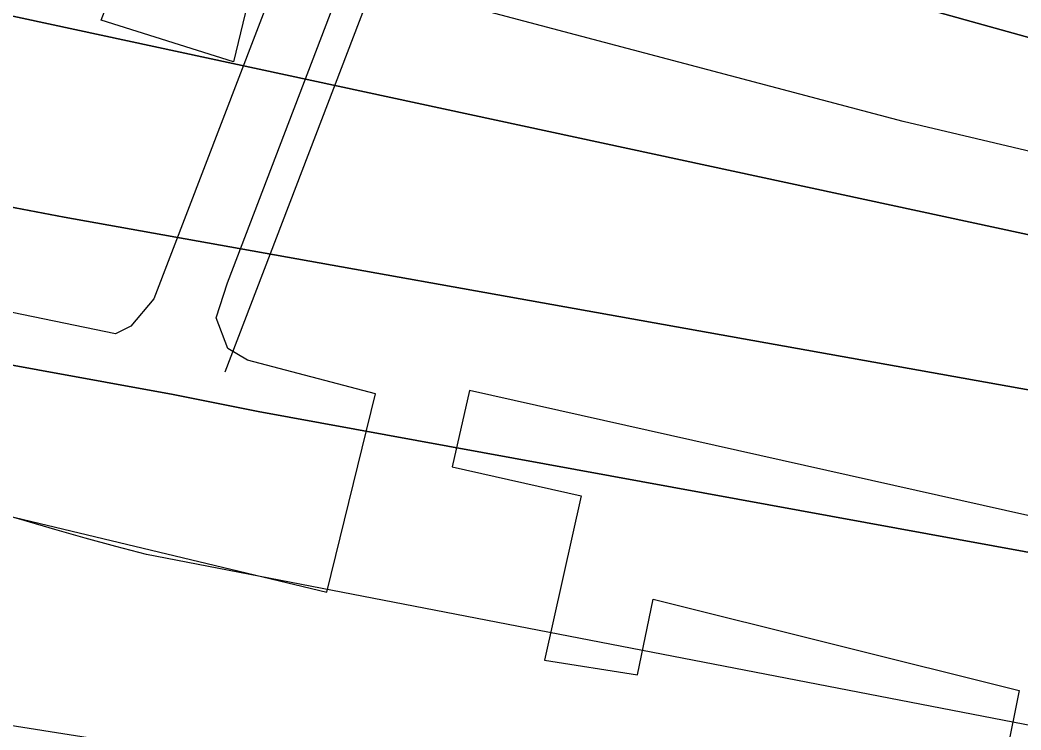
# Model space of a CAD drawing. Extents: x 3445503 to 3483459, y 540493 to 566012.
# Drawn here: x 3471771 to 3471949.7, y 551818.1 to 551944.8 of the extents above; entities that cross this region are included whole.
import ezdxf

# ---------------------------------------------------------------- set-up
doc = ezdxf.new("R2010")
doc.units = 0
for name, color, linetype in [('V-CHAN-DOCK', 7, 'Continuous'), ('V-RIVR-EDGE', 7, 'Continuous'), ('V-TOPO-DPTH', 7, 'Continuous'), ('V-TOPO-MAJR', 7, 'Continuous'), ('V-TOPO-MINR', 7, 'Continuous'), ('V-UTIL-LINE', 7, 'Continuous')]:
    doc.layers.add(name, color=color, linetype=linetype)

msp = doc.modelspace()

# ---------------------------------------------------------------- linework, layer by layer
at = {"layer": 'V-CHAN-DOCK'}
for points in [[(3471976.906, 552414.123), (3471973.191, 552359.427), (3471794.904, 551895.074), (3471790.792, 551890.1950000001), (3471788.035, 551888.791), (3471762.3880000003, 551894.121), (3471752.971, 551860.139), (3471825.77, 551842.729), (3471834.484, 551878.09), (3471811.6, 551884.133), (3471808.122, 551886.181), (3471806.002, 551891.701), (3471808.0300000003, 551897.9450000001), (3471900.892, 552140.879), (3471999.114, 552405.997), (3471976.906, 552414.123)], [(3471790.255, 551957.3150000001), (3471812.447, 551951.263), (3471809.099, 551937.3960000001), (3471785.512, 551944.8200000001), (3471790.255, 551957.3150000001)], [(3472086.9020000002, 551825.946), (3471851.21, 551878.731), (3471848.148, 551865.069), (3471871.19, 551859.91), (3471864.616, 551830.582), (3471881.2460000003, 551827.949), (3471884.031, 551841.474), (3471949.348, 551825.155), (3471947.095, 551813.9400000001), (3471963.719, 551811.9990000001), (3471968.593, 551838.094), (3472083.842, 551812.283), (3472086.9020000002, 551825.946)]]:
    msp.add_lwpolyline(points, dxfattribs=at)
at = {"layer": 'V-RIVR-EDGE'}
msp.add_spline([(3466309.3848466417, 552621.9579710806), (3466349.703870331, 552619.4248512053), (3466382.7286882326, 552619.3431903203), (3466411.927860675, 552618.5757255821), (3466431.7444705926, 552619.221988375), (3466456.4313341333, 552621.2467355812), (3466478.3423179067, 552625.364137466), (3466500.245565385, 552626.3528723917), (3466524.236310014, 552628.0317091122), (3466536.750118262, 552627.6531342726), (3466565.613695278, 552631.7533443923), (3466586.12556452, 552632.3978880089), (3466600.729448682, 552633.7523039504), (3466616.0268729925, 552634.4097413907), (3466639.3163411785, 552633.656889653), (3466653.5691573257, 552633.621646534), (3466663.6572942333, 552636.3777557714), (3466670.958376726, 552636.70733408), (3466676.5238896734, 552638.0840993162), (3466689.3818892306, 552636.3141462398), (3466713.3709146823, 552637.2977236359), (3466728.6700581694, 552638.6504204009), (3466733.538592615, 552639.3336454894), (3466741.1864451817, 552639.3147345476), (3466744.6653205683, 552640.3490276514), (3466765.8784662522, 552643.425259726), (3466811.078918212, 552646.7898098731), (3466822.205646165, 552647.8051920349), (3466836.469636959, 552652.2891345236), (3466848.283028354, 552649.8265008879), (3466872.264317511, 552647.6814113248), (3466895.5486281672, 552644.842781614), (3466925.7906895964, 552644.0727381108), (3466966.4607813, 552642.9292772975), (3466982.79421789, 552640.8030986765), (3467002.59535522, 552635.1920275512), (3467043.595884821, 552627.0951139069), (3467061.669188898, 552625.6598966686), (3467070.7101388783, 552626.68043636), (3467078.7116382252, 552629.0940734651), (3467090.2031876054, 552637.061189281), (3467099.252733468, 552641.558025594), (3467116.301199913, 552647.425610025), (3467156.6554667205, 552659.1453062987), (3467180.3045988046, 552663.258410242), (3467190.046825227, 552666.710638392), (3467215.09593143, 552674.6442302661), (3467224.4982644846, 552681.2259849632), (3467241.911552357, 552694.0453030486), (3467256.190156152, 552704.4389497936), (3467275.6875028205, 552716.5578510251), (3467305.630931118, 552735.6035578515), (3467327.5634045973, 552748.4117012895), (3467352.2898091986, 552766.4274129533), (3467374.5759294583, 552781.6681044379), (3467388.8450777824, 552788.2378248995), (3467399.6405082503, 552795.8590302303), (3467402.78378821, 552801.7609981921), (3467413.9139545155, 552804.1668990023), (3467419.4846249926, 552807.6294422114), (3467425.4132401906, 552815.2626817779), (3467432.374429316, 552818.7217866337), (3467446.2950883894, 552824.9447370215), (3467466.1340476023, 552834.6293710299), (3467483.877773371, 552840.495236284), (3467499.17605727, 552841.5003033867), (3467510.654712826, 552844.2529742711), (3467520.049309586, 552847.7060620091), (3467524.5753718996, 552850.4759246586), (3467538.4917330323, 552854.9607267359), (3467570.8333258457, 552859.7476002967), (3467609.0837633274, 552864.1722311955), (3467645.5969120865, 552868.9487896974), (3467670.2803372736, 552869.5830182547), (3467689.7518962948, 552871.2730296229), (3467696.009230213, 552871.257557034), (3467706.087052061, 552869.8421103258), (3467716.5150823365, 552869.4686930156), (3467730.4194092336, 552869.0866798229), (3467744.6799616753, 552872.1801036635), (3467757.201506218, 552874.9301957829), (3467768.325655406, 552874.9026889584), (3467789.870098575, 552871.3730978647), (3467862.1813662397, 552872.9324518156), (3467905.6281973, 552870.0439659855), (3467943.4854469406, 552856.0450843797), (3467982.0233429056, 552836.1347793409), (3468014.6377812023, 552810.677012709), (3468040.65671139, 552789.0595045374), (3468070.1493594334, 552766.3905114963), (3468095.144311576, 552752.4234346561), (3468129.525264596, 552738.433148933), (3468159.7466959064, 552729.3199935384), (3468202.1480592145, 552725.3911974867), (3468241.4284918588, 552724.5988046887), (3468263.6742114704, 552723.5009020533), (3468284.519956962, 552718.5825114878), (3468310.5466234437, 552700.0936702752), (3468339.350029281, 552679.8598040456), (3468348.374647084, 552674.2753801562), (3468371.3078897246, 552670.0470913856), (3468394.9518642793, 552672.074417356), (3468423.1107265, 552672.3524203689), (3468450.5691718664, 552670.5463645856), (3468476.2946264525, 552670.8303847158), (3468493.331918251, 552672.17878354), (3468516.288369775, 552677.3364956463), (3468541.3426335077, 552687.3558654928), (3468560.1404229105, 552697.7383375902), (3468569.530721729, 552699.453277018), (3468577.1777147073, 552699.086736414), (3468586.549102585, 552693.1538232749), (3468603.1932065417, 552676.0787095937), (3468627.1512868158, 552664.5476191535), (3468668.5080419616, 552659.9261425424), (3468712.655289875, 552659.1217155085), (3468729.6977392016, 552662.5558923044), (3468746.743626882, 552667.3805877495), (3468759.9561328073, 552668.390812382), (3468773.149727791, 552661.7531844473), (3468796.0468677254, 552642.9244498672), (3468815.139851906, 552632.1006529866), (3468834.5778869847, 552620.2331075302), (3468847.085678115, 552617.4211250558), (3468885.6579576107, 552611.4160065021), (3468924.924636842, 552605.0615391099), (3468947.8638966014, 552603.2666579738), (3468956.9074253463, 552605.3300866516), (3468965.9595499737, 552610.869811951), (3468970.840118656, 552616.4198523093), (3468974.664044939, 552616.4103968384), (3468976.7334907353, 552609.8002757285), (3468983.642244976, 552592.0539711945), (3468990.5742081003, 552583.6936675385), (3469002.715458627, 552573.2346920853), (3469014.5168157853, 552565.9052431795), (3469022.157791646, 552563.1052949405), (3469029.1086657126, 552562.3928438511), (3469038.490368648, 552560.6314866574), (3469047.8634757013, 552555.3938328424), (3469053.7680224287, 552553.2934418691), (3469073.9245257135, 552550.8101781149), (3469091.299991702, 552548.3337910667), (3469106.580224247, 552542.0386352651), (3469126.7289912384, 552536.4267045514), (3469142.713078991, 552533.6061261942), (3469153.1385305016, 552532.1898198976), (3469162.515075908, 552528.3426847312), (3469171.8761487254, 552518.2382156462), (3469185.7598455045, 552509.5130905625), (3469208.691368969, 552504.5895424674), (3469232.6709389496, 552501.7491935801), (3469258.052202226, 552503.4245919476), (3469277.1821487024, 552507.5488705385), (3469302.5720078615, 552512.7005655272), (3469341.873930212, 552520.598914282), (3469368.302380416, 552524.0098821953), (3469396.1067362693, 552521.5077074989), (3469447.8657340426, 552506.0839237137), (3469526.008483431, 552475.9943654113), (3469583.6754662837, 552459.8607093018), (3469651.0795180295, 552445.0935033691), (3469684.7815439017, 552437.7099004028), (3469730.656625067, 552432.7296194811), (3469767.1482841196, 552428.8154364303), (3469829.708729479, 552423.4462656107), (3469847.787191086, 552424.0968263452), (3469856.8255623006, 552424.0744770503), (3469867.597783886, 552422.3096815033), (3469876.2790699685, 552418.4642655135), (3469887.7370954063, 552412.8738245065), (3469925.5952046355, 552399.2225725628), (3469955.1256745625, 552391.8492846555), (3469977.3593599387, 552385.8845667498), (3470001.330334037, 552379.5679212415), (3470024.271312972, 552378.4682994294), (3470048.2654959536, 552381.5376547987), (3470074.0072827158, 552388.4266385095), (3470084.094560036, 552390.8351180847), (3470093.829909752, 552391.5063089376), (3470109.1161594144, 552387.6445607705), (3470138.280948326, 552372.9719095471), (3470163.617513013, 552356.5705654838), (3470192.4441277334, 552345.7227001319), (3470225.456051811, 552340.4265943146), (3470241.7920671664, 552339.3433046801), (3470271.6882181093, 552339.2693800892), (3470310.9617740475, 552335.6959499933), (3470330.081405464, 552335.6486726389), (3470358.588756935, 552336.2734457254), (3470382.571765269, 552334.8236154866), (3470398.206504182, 552331.3086373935), (3470414.528766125, 552324.6632731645), (3470435.0191456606, 552316.6170752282), (3470465.5847682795, 552306.1125415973), (3470481.553383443, 552297.0346293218), (3470485.3755905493, 552296.3299145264), (3470491.6320648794, 552295.9668122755), (3470495.7976037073, 552293.5230895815), (3470499.962282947, 552290.7317372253), (3470505.8651104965, 552287.9360869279), (3470526.710855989, 552283.017696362), (3470533.314959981, 552282.6537345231), (3470539.224664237, 552282.6391215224), (3470542.35161202, 552281.9361259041), (3470544.0837432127, 552279.4984203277), (3470547.2055334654, 552276.7096467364), (3470551.369353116, 552273.5706647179), (3470557.6223890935, 552271.8170438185), (3470564.5698248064, 552269.7140740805), (3470576.390092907, 552270.0324777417), (3470585.774374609, 552269.3140095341), (3470591.329572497, 552266.5192188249), (3470613.5581003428, 552258.468722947), (3470637.518759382, 552247.9805214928), (3470666.686127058, 552234.3507592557), (3470680.9234706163, 552228.0581822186), (3470696.5547711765, 552223.1526854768), (3470705.2403551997, 552221.0454177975), (3470710.454800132, 552221.0325239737), (3470716.373959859, 552224.8418372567), (3470726.806288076, 552226.2065682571), (3470744.8873284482, 552227.9000179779), (3470772.007599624, 552229.918748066), (3470784.1763569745, 552230.5839218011), (3470792.1709796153, 552230.2165216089), (3470802.939762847, 552227.0612074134), (3470818.5822380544, 552226.6748962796), (3470830.0617531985, 552229.7751968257), (3470835.9809129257, 552233.5845101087), (3470842.5867360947, 552233.9158075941), (3470861.0085294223, 552232.8273604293), (3470874.207281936, 552228.2755104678), (3470890.1810546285, 552221.2833761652), (3470909.2989668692, 552220.5408394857), (3470935.3711915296, 552220.4763703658), (3470949.6326035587, 552223.9174238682), (3470960.7627698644, 552226.3233246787), (3470973.2774377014, 552226.2923795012), (3470997.600339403, 552221.7130227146), (3471022.2691515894, 552216.4375470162), (3471070.562167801, 552205.1939150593), (3471088.982241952, 552203.410208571), (3471111.9249400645, 552203.0058460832), (3471121.6577110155, 552202.63414795), (3471127.9124661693, 552201.5757863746), (3471132.7706855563, 552198.0874555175), (3471136.5825776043, 552193.2111847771), (3471141.449392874, 552193.1991505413), (3471145.627825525, 552195.9698727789), (3471151.191619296, 552196.651378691), (3471156.7536938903, 552196.6376252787), (3471178.2955582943, 552192.0651451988), (3471192.538918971, 552188.2059757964), (3471223.459047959, 552180.4816198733), (3471265.8406407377, 552168.5573415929), (3471314.8263375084, 552156.2691014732), (3471351.300804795, 552145.4023251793), (3471386.043140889, 552136.9732544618), (3471401.337986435, 552136.5878029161), (3471419.4112905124, 552135.1525856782), (3471433.656370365, 552131.9886755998), (3471456.2385449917, 552126.3707277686), (3471476.7409587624, 552123.1913451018), (3471490.6366897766, 552119.3330352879), (3471513.9029490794, 552109.1941826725), (3471547.945727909, 552099.0286828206), (3471579.5628353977, 552091.9978670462), (3471609.4417945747, 552084.9713492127), (3471637.2366949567, 552078.6452482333), (3471668.4958577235, 552067.4437361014), (3471684.820698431, 552061.841260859), (3471699.7636163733, 552059.718520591), (3471716.436946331, 552054.4628154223), (3471743.1820810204, 552045.3582559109), (3471759.4974662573, 552035.931854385), (3471773.3906185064, 552031.0306555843), (3471788.6674126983, 552023.3449811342), (3471808.459094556, 552013.9099837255), (3471820.614098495, 552009.0130828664), (3471825.8216667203, 552006.2191517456), (3471833.447169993, 551997.1618695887), (3471837.259921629, 551992.6332285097), (3471849.414065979, 551987.3886979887), (3471863.313235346, 551984.9209068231), (3471900.5121879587, 551985.8718198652), (3471925.883995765, 551983.723291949), (3471961.6760975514, 551978.0726797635), (3472004.068005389, 551970.3199574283), (3472058.2621299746, 551955.5854158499), (3472104.461631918, 551941.2182744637), (3472151.699724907, 551925.1104060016), (3472165.5920175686, 551919.8615775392), (3472170.7952878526, 551915.3294981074), (3472181.9056836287, 551909.7399166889), (3472191.9809267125, 551907.2815809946), (3472199.9643747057, 551902.3949951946), (3472208.994150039, 551898.8963492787), (3472220.108843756, 551895.0449161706), (3472235.3925146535, 551890.1402790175), (3472240.606959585, 551890.1273851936), (3472245.472915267, 551889.7677212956), (3472259.3703654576, 551886.604670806), (3472269.448187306, 551885.1892240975), (3472280.212672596, 551880.2957615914), (3472294.809680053, 551878.8691402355), (3472314.2752219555, 551878.1257439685), (3472330.2687651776, 551879.1290918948), (3472344.178249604, 551880.8328566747), (3472354.254352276, 551878.7221506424), (3472360.163196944, 551878.3599079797), (3472367.812768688, 551879.0362563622), (3472378.246816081, 551881.096246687), (3472386.2422983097, 551881.076476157), (3472400.490816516, 551879.3030847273), (3472427.2557217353, 551878.1940074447), (3472454.38115044, 551882.2985155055), (3472479.7598349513, 551882.9310248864), (3472504.4381026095, 551881.4794754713), (3472524.948252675, 551881.4287597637), (3472536.418312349, 551880.7051340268), (3472544.4069178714, 551877.9043261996), (3472549.2677160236, 551875.4588843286), (3472555.1774202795, 551875.4442713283), (3472570.123776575, 551874.7120497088), (3472580.207615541, 551875.7300106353), (3472593.4184022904, 551876.0449759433), (3472610.103766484, 551875.6560860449), (3472633.7443026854, 551876.2928933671), (3472647.2949828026, 551873.4783321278), (3472654.2398397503, 551870.3324734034), (3472660.149544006, 551870.3178604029), (3472666.4103162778, 551871.6929064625), (3472682.051931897, 551870.9589656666), (3472693.8790767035, 551874.0584066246), (3472707.1027572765, 551879.5878168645), (3472717.8801363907, 551879.9087992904), (3472730.733838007, 551876.4006979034), (3472741.8571276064, 551876.0255614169), (3472753.678255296, 551876.6915947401), (3472772.8142188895, 551883.249280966), (3472794.0325221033, 551888.4112910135), (3472814.549548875, 551891.1416126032), (3472833.325848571, 551892.8333431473), (3472843.4114067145, 551894.5465633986), (3472860.4572943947, 551899.3712588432), (3472888.2831399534, 551905.5598257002), (3472914.0189095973, 551910.0154017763), (3472934.187447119, 551912.3989532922), (3472958.177332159, 551913.7301603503), (3472986.3353347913, 551913.660533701), (3473020.7489521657, 551912.8801751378), (3473048.558465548, 551912.4637784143), (3473074.9877753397, 551916.2223759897), (3473094.816419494, 551921.7354540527), (3473113.957540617, 551930.3789182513), (3473134.14498908, 551940.4103223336), (3473153.2938464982, 551952.1824534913), (3473173.494188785, 551967.4283025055), (3473183.9394108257, 551974.0074784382), (3473198.201682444, 551977.7961616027), (3473219.4002151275, 551974.9626894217), (3473232.247899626, 551969.0211803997), (3473250.2988544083, 551958.5475919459), (3473256.5475924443, 551955.055822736), (3473269.4025833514, 551952.0691659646)], degree=3, dxfattribs=at)
at = {"layer": 'V-TOPO-DPTH'}
for points in [[(3471548.07758714, 552031.9792241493), (3471589.7298078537, 552024.3485253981), (3471631.413901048, 552016.8888288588), (3471669.8437021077, 552010.1336371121), (3471694.5747849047, 552005.6238431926), (3471719.264460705, 552000.9046580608), (3471743.8920260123, 551995.8713861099), (3471768.478184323, 551990.6287229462), (3471801.272206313, 551983.4171826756), (3472273.4739341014, 551852.055102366), (3472277.867822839, 551852.3865058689), (3472282.2426499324, 551852.9127894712), (3472286.604769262, 551853.5689931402), (3472911.3827974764, 551860.8560303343)], [(3471548.07758714, 552031.9792241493), (3471589.7298078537, 552024.3485253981), (3471631.413901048, 552016.8888288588), (3471669.8437021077, 552010.1336371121), (3471694.5747849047, 552005.6238431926), (3471719.264460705, 552000.9046580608), (3471743.8920260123, 551995.8713861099), (3471768.478184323, 551990.6287229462), (3471801.272206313, 551983.4171826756), (3472273.4739341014, 551852.055102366), (3472277.867822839, 551852.3865058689), (3472282.2426499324, 551852.9127894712), (3472286.604769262, 551853.5689931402), (3472911.3827974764, 551860.8560303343)], [(3472843.256394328, 551832.8339439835), (3472293.2183935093, 551839.3527526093), (3472281.4108374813, 551838.4036215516), (3472269.5740727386, 551837.9451135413), (3471747.852849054, 551950.2939104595), (3471745.3864315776, 551950.8644051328), (3471742.919797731, 551951.4339615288), (3471740.452839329, 551952.0021105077), (3471737.9856645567, 551952.5693212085), (3471735.5187621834, 551953.137699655), (3471733.052439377, 551953.7085733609), (3471730.586985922, 551954.2831899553), (3471728.122112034, 551954.8603018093), (3471725.827184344, 551955.399460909), (3471723.146898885, 551956.0103885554), (3471720.461570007, 551956.5974906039), (3471717.7686760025, 551957.1488542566), (3471715.07073858, 551957.6763923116), (3471564.502344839, 551986.0801045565)], [(3471564.502344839, 551986.0801045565), (3471715.07073858, 551957.6763923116), (3471717.7686760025, 551957.1488542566), (3471720.461570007, 551956.5974906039), (3471723.146898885, 551956.0103885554), (3471725.827184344, 551955.399460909), (3471728.122112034, 551954.8603018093), (3471730.586985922, 551954.2831899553), (3471733.052439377, 551953.7085733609), (3471735.5187621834, 551953.137699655), (3471737.9856645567, 551952.5693212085), (3471740.452839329, 551952.0021105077), (3471742.919797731, 551951.4339615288), (3471745.3864315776, 551950.8644051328), (3471747.852849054, 551950.2939104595), (3472269.5740727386, 551837.9451135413), (3472281.4108374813, 551838.4036215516), (3472293.2183935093, 551839.3527526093), (3472843.256394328, 551832.8339439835)], [(3472331.022166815, 551820.8275481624), (3472308.736896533, 551819.4714596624), (3472286.4429900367, 551818.7029963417), (3471778.9178830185, 551909.6261250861), (3471750.0974396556, 551915.1334219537), (3471721.226249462, 551920.3469040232), (3471692.278939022, 551925.1196638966), (3471663.2808817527, 551929.5986089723), (3471634.2676772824, 551933.9975819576), (3471605.285044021, 551938.5838575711), (3471576.3482675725, 551943.451087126)], [(3471576.3482675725, 551943.451087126), (3471605.285044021, 551938.5838575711), (3471634.2676772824, 551933.9975819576), (3471663.2808817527, 551929.5986089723), (3471692.278939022, 551925.1196638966), (3471721.226249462, 551920.3469040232), (3471750.0974396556, 551915.1334219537), (3471778.9178830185, 551909.6261250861), (3472286.4429900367, 551818.7029963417), (3472308.736896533, 551819.4714596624), (3472331.022166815, 551820.8275481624)], [(3472323.5054476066, 551790.6103130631), (3472308.3641780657, 551790.501934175), (3472293.2364373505, 551790.7677834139), (3472278.128989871, 551791.5949748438), (3472263.035071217, 551792.7963944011), (3471813.5256475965, 551874.9805636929), (3471798.335279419, 551878.0198989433), (3471762.059541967, 551884.5793279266), (3471742.043706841, 551888.036570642), (3471721.995533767, 551891.2837196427), (3471701.898853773, 551894.2157280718), (3471681.7698358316, 551896.9376427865), (3471598.2243739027, 551907.5677621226), (3471536.381629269, 551915.9789730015)], [(3471536.381629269, 551915.9789730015), (3471598.2243739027, 551907.5677621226), (3471681.7698358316, 551896.9376427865), (3471701.898853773, 551894.2157280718), (3471721.995533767, 551891.2837196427), (3471742.043706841, 551888.036570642), (3471762.059541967, 551884.5793279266), (3471798.335279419, 551878.0198989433), (3471813.5256475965, 551874.9805636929), (3472263.035071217, 551792.7963944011), (3472278.128989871, 551791.5949748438), (3472293.2364373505, 551790.7677834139), (3472308.3641780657, 551790.501934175), (3472323.5054476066, 551790.6103130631)]]:
    msp.add_lwpolyline(points, dxfattribs=at)
at = {"layer": 'V-TOPO-MAJR'}
msp.add_lwpolyline([(3472231.8708744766, 551764.5748854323), (3471793.591002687, 551849.4090957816), (3471788.115957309, 551850.8466766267), (3471782.6551481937, 551852.3350848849), (3471777.215693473, 551853.8997342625), (3471771.7904750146, 551855.5152110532), (3471766.3506624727, 551857.0617020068), (3471760.8772657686, 551858.4658586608), (3471755.353492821, 551859.6565138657), (3471749.7961357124, 551860.7048347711), (3471736.618159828, 551862.9265595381), (3471729.6666083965, 551864.0352211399), (3471722.703651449, 551865.0614314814), (3471715.723586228, 551865.9639649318), (3471708.732115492, 551866.7840471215), (3471467.779022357, 551892.882548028)], dxfattribs=at)
at = {"layer": 'V-TOPO-MINR'}
for points in [[(3472911.3827974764, 551860.8560303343), (3472286.604769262, 551853.5689931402), (3472282.2426499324, 551852.9127894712), (3472277.867822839, 551852.3865058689), (3472273.4739341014, 551852.055102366), (3471801.272206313, 551983.4171826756), (3471768.478184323, 551990.6287229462), (3471743.8920260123, 551995.8713861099), (3471719.264460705, 552000.9046580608), (3471694.5747849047, 552005.6238431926), (3471669.8437021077, 552010.1336371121), (3471631.413901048, 552016.8888288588), (3471589.7298078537, 552024.3485253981), (3471548.07758714, 552031.9792241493)], [(3472891.6131961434, 551845.1595214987), (3472294.8530024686, 551847.8861705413), (3472287.162577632, 551846.8869048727), (3472279.454712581, 551846.105563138), (3472271.72068721, 551845.6511073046), (3471928.655111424, 551926.7342521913), (3471831.2611835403, 551952.5170076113), (3471819.884861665, 551955.5116348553), (3471808.507124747, 551958.500894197), (3471797.1145442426, 551961.4298450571), (3471785.7035914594, 551964.2837693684), (3471774.2650802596, 551967.0251538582), (3471762.808196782, 551969.6915118), (3471747.506713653, 551973.1732647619), (3471733.690252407, 551976.2220762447), (3471719.8490180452, 551979.1498624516), (3471705.9706240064, 551981.8961107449), (3471692.067456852, 551984.5213337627), (3471598.946603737, 552001.4737350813), (3471538.4633116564, 552012.4782384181)], [(3472843.256394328, 551832.8339439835), (3472293.2183935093, 551839.3527526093), (3472281.4108374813, 551838.4036215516), (3472269.5740727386, 551837.9451135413), (3471747.852849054, 551950.2939104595), (3471745.3864315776, 551950.8644051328), (3471742.919797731, 551951.4339615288), (3471740.452839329, 551952.0021105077), (3471737.9856645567, 551952.5693212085), (3471735.5187621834, 551953.137699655), (3471733.052439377, 551953.7085733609), (3471730.586985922, 551954.2831899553), (3471728.122112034, 551954.8603018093), (3471725.827184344, 551955.399460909), (3471723.146898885, 551956.0103885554), (3471720.461570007, 551956.5974906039), (3471717.7686760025, 551957.1488542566), (3471715.07073858, 551957.6763923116), (3471564.502344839, 551986.0801045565)], [(3472331.022166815, 551820.8275481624), (3472308.736896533, 551819.4714596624), (3472286.4429900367, 551818.7029963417), (3471778.9178830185, 551909.6261250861), (3471750.0974396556, 551915.1334219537), (3471721.226249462, 551920.3469040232), (3471692.278939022, 551925.1196638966), (3471663.2808817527, 551929.5986089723), (3471634.2676772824, 551933.9975819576), (3471605.285044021, 551938.5838575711), (3471576.3482675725, 551943.451087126)], [(3472323.5054476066, 551790.6103130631), (3472308.3641780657, 551790.501934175), (3472293.2364373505, 551790.7677834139), (3472278.128989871, 551791.5949748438), (3472263.035071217, 551792.7963944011), (3471813.5256475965, 551874.9805636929), (3471798.335279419, 551878.0198989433), (3471762.059541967, 551884.5793279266), (3471742.043706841, 551888.036570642), (3471721.995533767, 551891.2837196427), (3471701.898853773, 551894.2157280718), (3471681.7698358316, 551896.9376427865), (3471598.2243739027, 551907.5677621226), (3471536.381629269, 551915.9789730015)], [(3472319.4620023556, 551738.016854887), (3472306.0702309, 551737.868968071), (3472292.6778063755, 551737.9351390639), (3472279.2849464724, 551738.1440152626), (3471762.0861648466, 551820.0273211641), (3471742.8248464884, 551824.3424849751), (3471723.5200383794, 551828.4442997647), (3471704.1499956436, 551832.2260910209), (3471684.736463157, 551835.7945332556), (3471665.256469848, 551838.942597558), (3471645.7314530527, 551841.7442087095), (3471626.1389010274, 551844.0261401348), (3471606.5013255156, 551845.9616184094), (3471518.526194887, 551853.4535684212)]]:
    msp.add_lwpolyline(points, dxfattribs=at)
at = {"layer": 'V-UTIL-LINE'}
msp.add_lwpolyline([(3471807.614, 551882.0380000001), (3471860.485, 552020.033), (3471947.7630000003, 552251.491), (3471986.116, 552351.727), (3472003.704, 552407.498), (3472007.72, 552420.406), (3472041.582, 552502.578)], dxfattribs=at)

doc.saveas('drawing.dxf')
